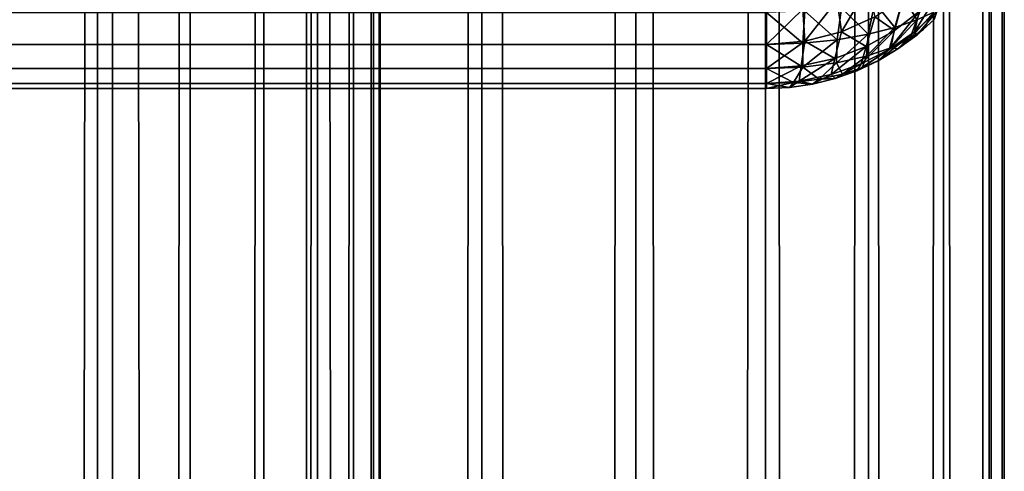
# Model space of a CAD drawing. Extents: x -265 to 265, y 0 to 1307.
# Tile 402 of 436: x 256.72 to 265, y 1121.78 to 1125.58. Entities that reach past the tile are written whole.
import ezdxf

# ---------------------------------------------------------------- set-up
doc = ezdxf.new("R2010")
doc.units = 0
doc.header["$LTSCALE"] = 65.185185
for name, color, linetype in [('100', 7, 'CONTINUOUS'), ('111', 7, 'CONTINUOUS'), ('112', 7, 'CONTINUOUS'), ('116', 7, 'CONTINUOUS'), ('39', 7, 'CONTINUOUS'), ('40', 7, 'CONTINUOUS'), ('98', 7, 'CONTINUOUS'), ('99', 7, 'CONTINUOUS')]:
    doc.layers.add(name, color=color, linetype=linetype)

msp = doc.modelspace()

# ---------------------------------------------------------------- linework, layer by layer
at = {"layer": '100', "color": 7, "linetype": 'CONTINUOUS'}
for points in [[(-263, 1125.641, 24.6298), (-263, 1125.3714, 24.3605), (263, 1125.6395, 24.6286), (-263, 1125.641, 24.6298)], [(263, 1125.6395, 24.6286), (-263, 1125.3714, 24.3605), (263, 1125.3702, 24.359), (263, 1125.6395, 24.6286)], [(-263, 1125.3714, 24.3605), (-263, 1125.1685, 24.0379), (263, 1125.3702, 24.359), (-263, 1125.3714, 24.3605)], [(263, 1125.3702, 24.359), (-263, 1125.1685, 24.0379), (263, 1125.1677, 24.0362), (263, 1125.3702, 24.359)], [(-263, 1125.1685, 24.0379), (-263, 1125.0426, 23.6783), (263, 1125.1677, 24.0362), (-263, 1125.1685, 24.0379)], [(263, 1125.1677, 24.0362), (-263, 1125.0426, 23.6783), (263, 1125.0422, 23.6764), (263, 1125.1677, 24.0362)], [(-263, 1125.0426, 23.6783), (-263, 1125, 23.3), (263, 1125.0422, 23.6764), (-263, 1125.0426, 23.6783)], [(-263, 1125, 23.3), (263, 1125, 23.3), (263, 1125.0422, 23.6764), (-263, 1125, 23.3)]]:
    msp.add_3dface(points, dxfattribs=at)
at = {"layer": '111', "color": 7, "linetype": 'CONTINUOUS'}
for points in [[(264.2635, 1125.4497, 16.7674), (264.4093, 1125.5809, 16.7871), (264.2635, 1125.4497, 23.2325), (264.2635, 1125.4497, 16.7674)], [(264.2635, 1125.4497, 23.2325), (264.4093, 1125.5809, 16.7871), (264.3149, 1125.493, 23.2261), (264.2635, 1125.4497, 23.2325)], [(264.3149, 1125.493, 23.2261), (264.4093, 1125.5809, 16.7871), (264.4093, 1125.5809, 23.2129), (264.3149, 1125.493, 23.2261)], [(264.1058, 1125.3335, 16.75), (264.2635, 1125.4497, 16.7674), (264.1058, 1125.3335, 23.25), (264.1058, 1125.3335, 16.75)], [(264.1058, 1125.3335, 23.25), (264.2635, 1125.4497, 16.7674), (264.2635, 1125.4497, 23.2325), (264.1058, 1125.3335, 23.25)], [(263.9377, 1125.2334, 16.735), (264.1058, 1125.3335, 16.75), (263.9377, 1125.2334, 23.265), (263.9377, 1125.2334, 16.735)], [(263.9377, 1125.2334, 23.265), (264.1058, 1125.3335, 16.75), (263.9409, 1125.2351, 23.2647), (263.9377, 1125.2334, 23.265)], [(263.9409, 1125.2351, 23.2647), (264.1058, 1125.3335, 16.75), (264.1058, 1125.3335, 23.25), (263.9409, 1125.2351, 23.2647)], [(263.7608, 1125.1504, 16.7226), (263.9377, 1125.2334, 16.735), (263.7608, 1125.1504, 23.2774), (263.7608, 1125.1504, 16.7226)], [(263.7608, 1125.1504, 23.2774), (263.9377, 1125.2334, 16.735), (263.9377, 1125.2334, 23.265), (263.7608, 1125.1504, 23.2774)], [(263.5768, 1125.085, 16.7127), (263.7608, 1125.1504, 16.7226), (263.5768, 1125.085, 23.2873), (263.5768, 1125.085, 16.7127)], [(263.5768, 1125.085, 23.2873), (263.7608, 1125.1504, 16.7226), (263.7608, 1125.1504, 23.2774), (263.5768, 1125.085, 23.2873)], [(263, 1125, 23.3), (263, 1125, 16.7), (263.1946, 1125.0095, 16.7014), (263, 1125, 23.3)], [(263, 1125, 23.3), (263.1946, 1125.0095, 16.7014), (263.1946, 1125.0095, 23.2986), (263, 1125, 23.3)], [(263.1946, 1125.0095, 16.7014), (263.3875, 1125.0379, 16.7057), (263.1946, 1125.0095, 23.2986), (263.1946, 1125.0095, 16.7014)], [(263.1946, 1125.0095, 23.2986), (263.3875, 1125.0379, 16.7057), (263.3875, 1125.0379, 23.2943), (263.1946, 1125.0095, 23.2986)], [(263.3875, 1125.0379, 16.7057), (263.5768, 1125.085, 16.7127), (263.3875, 1125.0379, 23.2943), (263.3875, 1125.0379, 16.7057)], [(263.3875, 1125.0379, 23.2943), (263.5768, 1125.085, 16.7127), (263.5768, 1125.085, 23.2873), (263.3875, 1125.0379, 23.2943)]]:
    msp.add_3dface(points, dxfattribs=at)
at = {"layer": '112', "color": 7, "linetype": 'CONTINUOUS'}
for points in [[(263.8542, 1125.8615, 15.4566), (263.6306, 1125.4782, 15.6775), (263.5931, 1125.7425, 15.4107), (263.8542, 1125.8615, 15.4566)], [(263.9102, 1125.6036, 15.7202), (263.6306, 1125.4782, 15.6775), (263.8542, 1125.8615, 15.4566), (263.9102, 1125.6036, 15.7202)], [(264.1535, 1125.7664, 15.7728), (264.0756, 1125.488, 16.0557), (263.9102, 1125.6036, 15.7202), (264.1535, 1125.7664, 15.7728)], [(264.285, 1125.6486, 16.0984), (264.0756, 1125.488, 16.0557), (264.1535, 1125.7664, 15.7728), (264.285, 1125.6486, 16.0984)], [(264.4315, 1125.6491, 16.4554), (264.2443, 1125.4779, 16.4206), (264.4638, 1125.8308, 16.1439), (264.4315, 1125.6491, 16.4554)], [(264.4638, 1125.8308, 16.1439), (264.2443, 1125.4779, 16.4206), (264.285, 1125.6486, 16.0984), (264.4638, 1125.8308, 16.1439)], [(263.5931, 1125.7425, 15.4107), (263.323, 1125.3987, 15.6493), (263.3041, 1125.6669, 15.3807), (263.5931, 1125.7425, 15.4107)], [(263.6306, 1125.4782, 15.6775), (263.323, 1125.3987, 15.6493), (263.5931, 1125.7425, 15.4107), (263.6306, 1125.4782, 15.6775)], [(263, 1125.3714, 15.6395), (263, 1125.641, 15.3702), (263.3041, 1125.6669, 15.3807), (263, 1125.3714, 15.6395)], [(263.323, 1125.3987, 15.6493), (263, 1125.3714, 15.6395), (263.3041, 1125.6669, 15.3807), (263.323, 1125.3987, 15.6493)], [(263.9102, 1125.6036, 15.7202), (263.8373, 1125.3543, 16.018), (263.6306, 1125.4782, 15.6775), (263.9102, 1125.6036, 15.7202)], [(264.0756, 1125.488, 16.0557), (263.8373, 1125.3543, 16.018), (263.9102, 1125.6036, 15.7202), (264.0756, 1125.488, 16.0557)], [(264.2443, 1125.4779, 16.4206), (264.0322, 1125.3295, 16.3888), (264.285, 1125.6486, 16.0984), (264.2443, 1125.4779, 16.4206)], [(264.285, 1125.6486, 16.0984), (264.0322, 1125.3295, 16.3888), (264.0756, 1125.488, 16.0557), (264.285, 1125.6486, 16.0984)], [(264.4315, 1125.6491, 16.4554), (264.2635, 1125.4497, 16.7674), (264.2443, 1125.4779, 16.4206), (264.4315, 1125.6491, 16.4554)], [(264.4093, 1125.5809, 16.7871), (264.2635, 1125.4497, 16.7674), (264.4315, 1125.6491, 16.4554), (264.4093, 1125.5809, 16.7871)], [(263.6306, 1125.4782, 15.6775), (263.5741, 1125.2532, 15.9881), (263.323, 1125.3987, 15.6493), (263.6306, 1125.4782, 15.6775)], [(263.8373, 1125.3543, 16.018), (263.5741, 1125.2532, 15.9881), (263.6306, 1125.4782, 15.6775), (263.8373, 1125.3543, 16.018)], [(264.0322, 1125.3295, 16.3888), (263.7974, 1125.2081, 16.3615), (264.0756, 1125.488, 16.0557), (264.0322, 1125.3295, 16.3888)], [(264.0756, 1125.488, 16.0557), (263.7974, 1125.2081, 16.3615), (263.8373, 1125.3543, 16.018), (264.0756, 1125.488, 16.0557)], [(264.1058, 1125.3335, 16.75), (263.9377, 1125.2334, 16.735), (264.2443, 1125.4779, 16.4206), (264.1058, 1125.3335, 16.75)], [(264.2443, 1125.4779, 16.4206), (263.9377, 1125.2334, 16.735), (264.0322, 1125.3295, 16.3888), (264.2443, 1125.4779, 16.4206)], [(264.2635, 1125.4497, 16.7674), (264.1058, 1125.3335, 16.75), (264.2443, 1125.4779, 16.4206), (264.2635, 1125.4497, 16.7674)], [(263, 1125.1685, 15.9621), (263, 1125.3714, 15.6395), (263.323, 1125.3987, 15.6493), (263, 1125.1685, 15.9621)], [(263.2922, 1125.19, 15.9688), (263, 1125.1685, 15.9621), (263.323, 1125.3987, 15.6493), (263.2922, 1125.19, 15.9688)], [(263.5741, 1125.2532, 15.9881), (263.2922, 1125.19, 15.9688), (263.323, 1125.3987, 15.6493), (263.5741, 1125.2532, 15.9881)], [(263.7974, 1125.2081, 16.3615), (263.5435, 1125.1176, 16.3401), (263.8373, 1125.3543, 16.018), (263.7974, 1125.2081, 16.3615)], [(263.8373, 1125.3543, 16.018), (263.5435, 1125.1176, 16.3401), (263.5741, 1125.2532, 15.9881), (263.8373, 1125.3543, 16.018)], [(263.9377, 1125.2334, 16.735), (263.7608, 1125.1504, 16.7226), (264.0322, 1125.3295, 16.3888), (263.9377, 1125.2334, 16.735)], [(264.0322, 1125.3295, 16.3888), (263.7608, 1125.1504, 16.7226), (263.7974, 1125.2081, 16.3615), (264.0322, 1125.3295, 16.3888)], [(263, 1125.0426, 16.3217), (263, 1125.1685, 15.9621), (263.2922, 1125.19, 15.9688), (263, 1125.0426, 16.3217)], [(263.2755, 1125.0616, 16.3264), (263, 1125.0426, 16.3217), (263.2922, 1125.19, 15.9688), (263.2755, 1125.0616, 16.3264)], [(263.5435, 1125.1176, 16.3401), (263.2755, 1125.0616, 16.3264), (263.5741, 1125.2532, 15.9881), (263.5435, 1125.1176, 16.3401)], [(263.5741, 1125.2532, 15.9881), (263.2755, 1125.0616, 16.3264), (263.2922, 1125.19, 15.9688), (263.5741, 1125.2532, 15.9881)], [(263.7974, 1125.2081, 16.3615), (263.5768, 1125.085, 16.7127), (263.5435, 1125.1176, 16.3401), (263.7974, 1125.2081, 16.3615)], [(263.7608, 1125.1504, 16.7226), (263.5768, 1125.085, 16.7127), (263.7974, 1125.2081, 16.3615), (263.7608, 1125.1504, 16.7226)], [(263.5435, 1125.1176, 16.3401), (263.3875, 1125.0379, 16.7057), (263.2755, 1125.0616, 16.3264), (263.5435, 1125.1176, 16.3401)], [(263.5768, 1125.085, 16.7127), (263.3875, 1125.0379, 16.7057), (263.5435, 1125.1176, 16.3401), (263.5768, 1125.085, 16.7127)], [(263, 1125, 16.7), (263, 1125.0426, 16.3217), (263.2755, 1125.0616, 16.3264), (263, 1125, 16.7)], [(263.1946, 1125.0095, 16.7014), (263, 1125, 16.7), (263.2755, 1125.0616, 16.3264), (263.1946, 1125.0095, 16.7014)], [(263.3875, 1125.0379, 16.7057), (263.1946, 1125.0095, 16.7014), (263.2755, 1125.0616, 16.3264), (263.3875, 1125.0379, 16.7057)]]:
    msp.add_3dface(points, dxfattribs=at)
at = {"layer": '116', "color": 7, "linetype": 'CONTINUOUS'}
for points in [[(264.1535, 1125.7728, 24.2336), (263.9102, 1125.7202, 24.3964), (264.0794, 1125.5135, 23.9844), (264.1535, 1125.7728, 24.2336)], [(264.2643, 1125.5768, 23.8042), (264.1535, 1125.7728, 24.2336), (264.0794, 1125.5135, 23.9844), (264.2643, 1125.5768, 23.8042)], [(264.3566, 1125.8311, 24.0424), (264.1535, 1125.7728, 24.2336), (264.2643, 1125.5768, 23.8042), (264.3566, 1125.8311, 24.0424)], [(264.4082, 1125.6427, 23.6064), (264.3566, 1125.8311, 24.0424), (264.2643, 1125.5768, 23.8042), (264.4082, 1125.6427, 23.6064)], [(263.6306, 1125.6775, 24.5218), (263.323, 1125.6493, 24.6013), (263.5931, 1125.4107, 24.2575), (263.6306, 1125.6775, 24.5218)], [(263.8542, 1125.4566, 24.1385), (263.6306, 1125.6775, 24.5218), (263.5931, 1125.4107, 24.2575), (263.8542, 1125.4566, 24.1385)], [(263.9102, 1125.7202, 24.3964), (263.6306, 1125.6775, 24.5218), (263.8542, 1125.4566, 24.1385), (263.9102, 1125.7202, 24.3964)], [(264.0794, 1125.5135, 23.9844), (263.9102, 1125.7202, 24.3964), (263.8542, 1125.4566, 24.1385), (264.0794, 1125.5135, 23.9844)], [(263.323, 1125.6493, 24.6013), (263, 1125.6395, 24.6286), (263.3041, 1125.3807, 24.3331), (263.323, 1125.6493, 24.6013)], [(263, 1125.6395, 24.6286), (263, 1125.3702, 24.359), (263.3041, 1125.3807, 24.3331), (263, 1125.6395, 24.6286)], [(263.5931, 1125.4107, 24.2575), (263.323, 1125.6493, 24.6013), (263.3041, 1125.3807, 24.3331), (263.5931, 1125.4107, 24.2575)], [(264.3149, 1125.493, 23.2261), (264.4082, 1125.6427, 23.6064), (264.205, 1125.417, 23.4327), (264.3149, 1125.493, 23.2261)], [(264.4082, 1125.6427, 23.6064), (264.2643, 1125.5768, 23.8042), (264.205, 1125.417, 23.4327), (264.4082, 1125.6427, 23.6064)], [(264.3149, 1125.493, 23.2261), (264.4093, 1125.5809, 23.2129), (264.4082, 1125.6427, 23.6064), (264.3149, 1125.493, 23.2261)], [(264.0794, 1125.5135, 23.9844), (263.8542, 1125.4566, 24.1385), (263.8404, 1125.2737, 23.7912), (264.0794, 1125.5135, 23.9844)], [(264.0467, 1125.3421, 23.6241), (264.0794, 1125.5135, 23.9844), (263.8404, 1125.2737, 23.7912), (264.0467, 1125.3421, 23.6241)], [(264.2643, 1125.5768, 23.8042), (264.0794, 1125.5135, 23.9844), (264.0467, 1125.3421, 23.6241), (264.2643, 1125.5768, 23.8042)], [(264.205, 1125.417, 23.4327), (264.2643, 1125.5768, 23.8042), (264.0467, 1125.3421, 23.6241), (264.205, 1125.417, 23.4327)], [(263.8542, 1125.4566, 24.1385), (263.5931, 1125.4107, 24.2575), (263.5898, 1125.2177, 23.9226), (263.8542, 1125.4566, 24.1385)], [(263.8404, 1125.2737, 23.7912), (263.8542, 1125.4566, 24.1385), (263.5898, 1125.2177, 23.9226), (263.8404, 1125.2737, 23.7912)], [(264.1058, 1125.3335, 23.25), (264.2635, 1125.4497, 23.2325), (264.205, 1125.417, 23.4327), (264.1058, 1125.3335, 23.25)], [(264.2635, 1125.4497, 23.2325), (264.3149, 1125.493, 23.2261), (264.205, 1125.417, 23.4327), (264.2635, 1125.4497, 23.2325)], [(263.3041, 1125.3807, 24.3331), (263, 1125.3702, 24.359), (263.3046, 1125.1807, 24.007), (263.3041, 1125.3807, 24.3331)], [(263, 1125.3702, 24.359), (263, 1125.1677, 24.0362), (263.3046, 1125.1807, 24.007), (263, 1125.3702, 24.359)], [(263.5931, 1125.4107, 24.2575), (263.3041, 1125.3807, 24.3331), (263.3046, 1125.1807, 24.007), (263.5931, 1125.4107, 24.2575)], [(263.5898, 1125.2177, 23.9226), (263.5931, 1125.4107, 24.2575), (263.3046, 1125.1807, 24.007), (263.5898, 1125.2177, 23.9226)], [(263.9409, 1125.2351, 23.2647), (264.0467, 1125.3421, 23.6241), (263.8052, 1125.1741, 23.3991), (263.9409, 1125.2351, 23.2647)], [(264.0467, 1125.3421, 23.6241), (263.8404, 1125.2737, 23.7912), (263.8052, 1125.1741, 23.3991), (264.0467, 1125.3421, 23.6241)], [(263.9409, 1125.2351, 23.2647), (264.1058, 1125.3335, 23.25), (264.0467, 1125.3421, 23.6241), (263.9409, 1125.2351, 23.2647)], [(264.1058, 1125.3335, 23.25), (264.205, 1125.417, 23.4327), (264.0467, 1125.3421, 23.6241), (264.1058, 1125.3335, 23.25)], [(263.8404, 1125.2737, 23.7912), (263.5898, 1125.2177, 23.9226), (263.6378, 1125.1206, 23.5136), (263.8404, 1125.2737, 23.7912)], [(263.8052, 1125.1741, 23.3991), (263.8404, 1125.2737, 23.7912), (263.6378, 1125.1206, 23.5136), (263.8052, 1125.1741, 23.3991)], [(263.3046, 1125.1807, 24.007), (263, 1125.1677, 24.0362), (263.227, 1125.0515, 23.6574), (263.3046, 1125.1807, 24.007)], [(263.4428, 1125.0786, 23.6017), (263.3046, 1125.1807, 24.007), (263.227, 1125.0515, 23.6574), (263.4428, 1125.0786, 23.6017)], [(263.5898, 1125.2177, 23.9226), (263.3046, 1125.1807, 24.007), (263.4428, 1125.0786, 23.6017), (263.5898, 1125.2177, 23.9226)], [(263.6378, 1125.1206, 23.5136), (263.5898, 1125.2177, 23.9226), (263.4428, 1125.0786, 23.6017), (263.6378, 1125.1206, 23.5136)], [(263.7608, 1125.1504, 23.2774), (263.8052, 1125.1741, 23.3991), (263.6378, 1125.1206, 23.5136), (263.7608, 1125.1504, 23.2774)], [(263.7608, 1125.1504, 23.2774), (263.9377, 1125.2334, 23.265), (263.8052, 1125.1741, 23.3991), (263.7608, 1125.1504, 23.2774)], [(263.9377, 1125.2334, 23.265), (263.9409, 1125.2351, 23.2647), (263.8052, 1125.1741, 23.3991), (263.9377, 1125.2334, 23.265)], [(263, 1125.1677, 24.0362), (263, 1125.0422, 23.6764), (263.227, 1125.0515, 23.6574), (263, 1125.1677, 24.0362)], [(263.5768, 1125.085, 23.2873), (263.6378, 1125.1206, 23.5136), (263.4428, 1125.0786, 23.6017), (263.5768, 1125.085, 23.2873)], [(263.5768, 1125.085, 23.2873), (263.7608, 1125.1504, 23.2774), (263.6378, 1125.1206, 23.5136), (263.5768, 1125.085, 23.2873)], [(263, 1125.0422, 23.6764), (263.1946, 1125.0095, 23.2986), (263.227, 1125.0515, 23.6574), (263, 1125.0422, 23.6764)], [(263, 1125.0422, 23.6764), (263, 1125, 23.3), (263.1946, 1125.0095, 23.2986), (263, 1125.0422, 23.6764)], [(263.1946, 1125.0095, 23.2986), (263.3875, 1125.0379, 23.2943), (263.227, 1125.0515, 23.6574), (263.1946, 1125.0095, 23.2986)], [(263.3875, 1125.0379, 23.2943), (263.4428, 1125.0786, 23.6017), (263.227, 1125.0515, 23.6574), (263.3875, 1125.0379, 23.2943)], [(263.3875, 1125.0379, 23.2943), (263.5768, 1125.085, 23.2873), (263.4428, 1125.0786, 23.6017), (263.3875, 1125.0379, 23.2943)]]:
    msp.add_3dface(points, dxfattribs=at)
at = {"layer": '39', "color": 7, "linetype": 'CONTINUOUS'}
for points in [[(255.7403, 1, 13.8582), (257.5, 1, 12.9904), (255.7403, 1299, 13.8582), (255.7403, 1, 13.8582)], [(255.7403, 1299, 13.8582), (257.5, 1, 12.9904), (257.5, 1299, 12.9904), (255.7403, 1299, 13.8582)], [(257.5, 1, 12.9904), (259.1314, 1, 11.9003), (257.5, 1299, 12.9904), (257.5, 1, 12.9904)], [(257.5, 1299, 12.9904), (259.1314, 1, 11.9003), (259.1314, 1299, 11.9003), (257.5, 1299, 12.9904)], [(259.1314, 1, 11.9003), (260.6066, 1, 10.6066), (259.1314, 1299, 11.9003), (259.1314, 1, 11.9003)], [(259.1314, 1299, 11.9003), (260.6066, 1, 10.6066), (260.6066, 1299, 10.6066), (259.1314, 1299, 11.9003)], [(260.6066, 1, 10.6066), (261.9003, 1, 9.1314), (260.6066, 1299, 10.6066), (260.6066, 1, 10.6066)], [(260.6066, 1299, 10.6066), (261.9003, 1, 9.1314), (261.9003, 1299, 9.1314), (260.6066, 1299, 10.6066)], [(261.9003, 1, 9.1314), (262.9904, 1, 7.5), (261.9003, 1299, 9.1314), (261.9003, 1, 9.1314)], [(261.9003, 1299, 9.1314), (262.9904, 1, 7.5), (262.9904, 1299, 7.5), (261.9003, 1299, 9.1314)], [(262.9904, 1, 7.5), (263.8582, 1, 5.7403), (262.9904, 1299, 7.5), (262.9904, 1, 7.5)], [(262.9904, 1299, 7.5), (263.8582, 1, 5.7403), (263.8582, 1299, 5.7403), (262.9904, 1299, 7.5)], [(263.8582, 1, 5.7403), (264.4889, 1, 3.8823), (263.8582, 1299, 5.7403), (263.8582, 1, 5.7403)], [(263.8582, 1299, 5.7403), (264.4889, 1, 3.8823), (264.4889, 1299, 3.8823), (263.8582, 1299, 5.7403)], [(264.4889, 1, 3.8823), (264.8717, 1, 1.9579), (264.4889, 1299, 3.8823), (264.4889, 1, 3.8823)], [(264.4889, 1299, 3.8823), (264.8717, 1, 1.9579), (264.8717, 1299, 1.9579), (264.4889, 1299, 3.8823)], [(264.8717, 1, 1.9579), (265, 1), (264.8717, 1299, 1.9579), (264.8717, 1, 1.9579)], [(264.8717, 1299, 1.9579), (265, 1), (265, 1299), (264.8717, 1299, 1.9579)]]:
    msp.add_3dface(points, dxfattribs=at)
at = {"layer": '40', "color": 7, "linetype": 'CONTINUOUS'}
for points in [[(260.6066, 1299, -10.6066), (260.6066, 1, -10.6066), (259.75, 20, -11.399), (260.6066, 1299, -10.6066)], [(259.75, 1280, -11.399), (260.6066, 1299, -10.6066), (259.75, 20, -11.399), (259.75, 1280, -11.399)], [(261.9003, 1, -9.1314), (260.6066, 1, -10.6066), (261.9003, 1299, -9.1314), (261.9003, 1, -9.1314)], [(261.9003, 1299, -9.1314), (260.6066, 1, -10.6066), (260.6066, 1299, -10.6066), (261.9003, 1299, -9.1314)], [(262.9904, 1, -7.5), (261.9003, 1, -9.1314), (262.9904, 1299, -7.5), (262.9904, 1, -7.5)], [(262.9904, 1299, -7.5), (261.9003, 1, -9.1314), (261.9003, 1299, -9.1314), (262.9904, 1299, -7.5)], [(263.8582, 1, -5.7403), (262.9904, 1, -7.5), (263.8582, 1299, -5.7403), (263.8582, 1, -5.7403)], [(263.8582, 1299, -5.7403), (262.9904, 1, -7.5), (262.9904, 1299, -7.5), (263.8582, 1299, -5.7403)], [(264.4889, 1, -3.8823), (263.8582, 1, -5.7403), (264.4889, 1299, -3.8823), (264.4889, 1, -3.8823)], [(264.4889, 1299, -3.8823), (263.8582, 1, -5.7403), (263.8582, 1299, -5.7403), (264.4889, 1299, -3.8823)], [(264.8717, 1, -1.9579), (264.4889, 1, -3.8823), (264.8717, 1299, -1.9579), (264.8717, 1, -1.9579)], [(264.8717, 1299, -1.9579), (264.4889, 1, -3.8823), (264.4889, 1299, -3.8823), (264.8717, 1299, -1.9579)], [(265, 1299), (265, 1), (264.8717, 1, -1.9579), (265, 1299)], [(265, 1299), (264.8717, 1, -1.9579), (264.8717, 1299, -1.9579), (265, 1299)], [(259.6951, 1278.9668, -11.4457), (259.75, 1280, -11.399), (259.6951, 21.0333, -11.4457), (259.6951, 1278.9668, -11.4457)], [(259.6951, 21.0333, -11.4457), (259.75, 1280, -11.399), (259.75, 20, -11.399), (259.6951, 21.0333, -11.4457)], [(259.525, 1277.9175, -11.5877), (259.6951, 1278.9668, -11.4457), (259.525, 22.0825, -11.5877), (259.525, 1277.9175, -11.5877)], [(259.525, 22.0825, -11.5877), (259.6951, 1278.9668, -11.4457), (259.6951, 21.0333, -11.4457), (259.525, 22.0825, -11.5877)], [(259.2244, 1276.842, -11.8284), (259.525, 1277.9175, -11.5877), (259.2244, 23.1581, -11.8284), (259.2244, 1276.842, -11.8284)], [(259.2244, 23.1581, -11.8284), (259.525, 1277.9175, -11.5877), (259.525, 22.0825, -11.5877), (259.2244, 23.1581, -11.8284)], [(258.7723, 1275.7446, -12.1674), (259.2244, 1276.842, -11.8284), (258.7723, 24.2554, -12.1674), (258.7723, 1275.7446, -12.1674)], [(258.7723, 24.2554, -12.1674), (259.2244, 1276.842, -11.8284), (259.2244, 23.1581, -11.8284), (258.7723, 24.2554, -12.1674)], [(258.1533, 1274.6534, -12.5906), (258.7723, 1275.7446, -12.1674), (258.1533, 25.3466, -12.5906), (258.1533, 1274.6534, -12.5906)], [(258.1533, 25.3466, -12.5906), (258.7723, 1275.7446, -12.1674), (258.7723, 24.2554, -12.1674), (258.1533, 25.3466, -12.5906)], [(257.3737, 1273.621, -13.0625), (258.1533, 1274.6534, -12.5906), (257.3737, 26.379, -13.0625), (257.3737, 1273.621, -13.0625)], [(257.3737, 26.379, -13.0625), (258.1533, 1274.6534, -12.5906), (258.1533, 25.3466, -12.5906), (257.3737, 26.379, -13.0625)], [(256.4613, 1272.6984, -13.537), (257.3737, 1273.621, -13.0625), (256.4613, 27.3016, -13.537), (256.4613, 1272.6984, -13.537)], [(256.4613, 27.3016, -13.537), (257.3737, 1273.621, -13.0625), (257.3737, 26.379, -13.0625), (256.4613, 27.3016, -13.537)]]:
    msp.add_3dface(points, dxfattribs=at)
at = {"layer": '98', "color": 7, "linetype": 'CONTINUOUS'}
for points in [[(263, 1125.3714, 15.6395), (-263, 1125.6395, 15.3714), (263, 1125.641, 15.3702), (263, 1125.3714, 15.6395)], [(-263, 1125.3702, 15.641), (-263, 1125.6395, 15.3714), (263, 1125.3714, 15.6395), (-263, 1125.3702, 15.641)], [(263, 1125.1685, 15.9621), (-263, 1125.3702, 15.641), (263, 1125.3714, 15.6395), (263, 1125.1685, 15.9621)], [(-263, 1125.1677, 15.9638), (-263, 1125.3702, 15.641), (263, 1125.1685, 15.9621), (-263, 1125.1677, 15.9638)], [(263, 1125.0426, 16.3217), (-263, 1125.1677, 15.9638), (263, 1125.1685, 15.9621), (263, 1125.0426, 16.3217)], [(-263, 1125.0422, 16.3236), (-263, 1125.1677, 15.9638), (263, 1125.0426, 16.3217), (-263, 1125.0422, 16.3236)], [(263, 1125, 16.7), (-263, 1125.0422, 16.3236), (263, 1125.0426, 16.3217), (263, 1125, 16.7)], [(-263, 1125, 16.7), (-263, 1125.0422, 16.3236), (263, 1125, 16.7), (-263, 1125, 16.7)]]:
    msp.add_3dface(points, dxfattribs=at)
at = {"layer": '99', "color": 7, "linetype": 'CONTINUOUS'}
for points in [[(-263, 1125, 16.7), (263, 1125, 16.7), (-263, 1125, 23.3), (-263, 1125, 16.7)], [(-263, 1125, 23.3), (263, 1125, 16.7), (263, 1125, 23.3), (-263, 1125, 23.3)]]:
    msp.add_3dface(points, dxfattribs=at)

doc.saveas('drawing.dxf')
